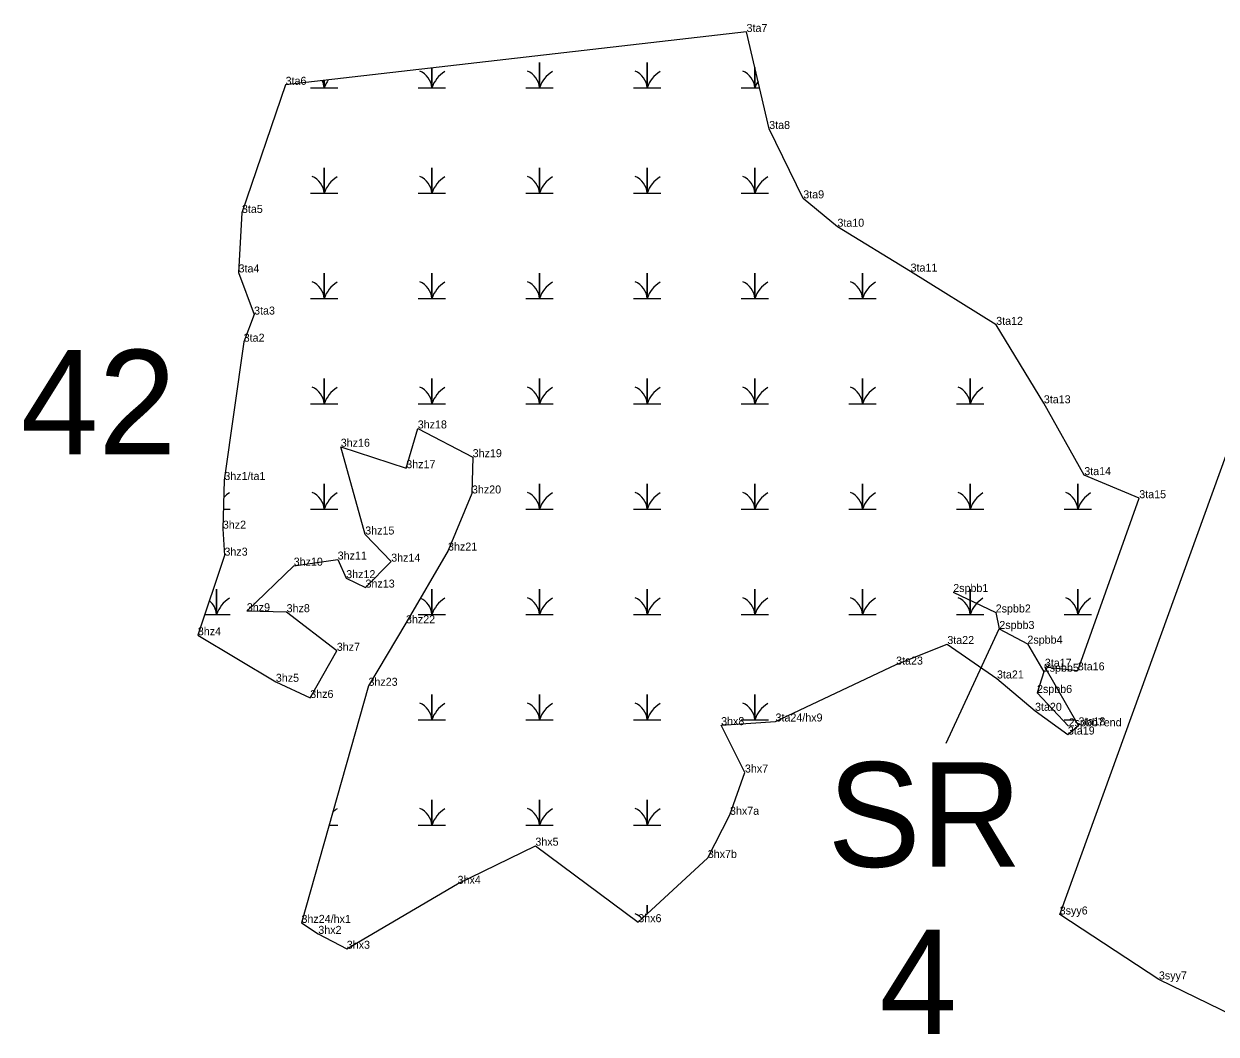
# Model space of a CAD drawing. Extents: x 2072529 to 2268796, y 436423 to 470397.
# Drawn here: x 2107858 to 2108603, y 455417 to 456048 of the extents above; entities that cross this region are included whole.
import ezdxf

# ---------------------------------------------------------------- set-up
doc = ezdxf.new("R2010")
doc.units = 0
for name, color, linetype in [('Default', 7, 'Continuous'), ('Exist Environmental Wetland Boundary', 7, 'Continuous'), ('Exist Environmental Wetland Boundary Cogo Comment', 7, 'Continuous'), ('Exist Environmental Wetland Boundary Cogo Point CELL', 7, 'Continuous'), ('Exist Hydro Jurisdictional Stream or Body of Water NEU Mitigable', 7, 'Continuous'), ('Exist Hydro Jurisdictional Stream or Body of Water NEU Mitigable Cogo Comment', 7, 'Continuous'), ('Exist Hydro Swamp or Marsh', 7, 'Continuous')]:
    doc.layers.add(name, color=color, linetype=linetype)

msp = doc.modelspace()

# ---------------------------------------------------------------- linework, layer by layer
at = {"layer": 'Default'}
msp.add_line((2108434.2, 455598.57), (2108467.49, 455669.93), dxfattribs=at)
at = {"layer": 'Exist Environmental Wetland Boundary'}
for points in [[(2108309.59, 456042.85), (2108021.65, 456009.85), (2107994.36, 455929.8), (2107992.26, 455892.65), (2108001.96, 455866.32), (2107995.48, 455849.38), (2107983.37, 455762.97), (2107982.44, 455732.57), (2107983.43, 455715.74), (2107966.83, 455666), (2108015.54, 455636.92), (2108037.04, 455626.83), (2108053.61, 455656.27), (2108022.28, 455680.41), (2107997.43, 455681.01), (2108026.69, 455709.46), (2108054.18, 455713.28), (2108059.5, 455701.66), (2108071.56, 455695.78), (2108087.61, 455711.99), (2108071.38, 455728.93), (2108056.1, 455783.76), (2108097.01, 455770.34), (2108104.19, 455795.19), (2108138.51, 455777.24), (2108138.04, 455754.57), (2108123.11, 455718.88), (2108096.83, 455673.46), (2108073.4, 455634.43), (2108031.56, 455486.33), (2108042.08, 455479.46), (2108059.86, 455470.16), (2108129.07, 455510.72), (2108177.67, 455534.55), (2108241.96, 455486.74), (2108285.38, 455526.88), (2108299.24, 455553.84), (2108308.57, 455580.24), (2108293.7, 455609.85), (2108327.68, 455612.12)], [(2108327.68, 455612.12), (2108403.02, 455647.67), (2108435, 455660.53), (2108466.03, 455639), (2108489.79, 455618.8), (2108510.32, 455603.98), (2108516.98, 455609.72), (2108495.92, 455646.33), (2108516.51, 455644.08), (2108554.92, 455751.61), (2108520.56, 455766.03), (2108495.28, 455810.9), (2108465.54, 455859.89), (2108412.05, 455893.17), (2108366.35, 455921.19), (2108345.03, 455938.91), (2108323.73, 455982.26), (2108309.59, 456042.85)]]:
    msp.add_lwpolyline(points, dxfattribs=at)
at = {"layer": 'Exist Environmental Wetland Boundary Cogo Point CELL'}
for p, q in [((2108309.59, 456042.85), (2108309.59, 456042.85)), ((2108021.65, 456009.85), (2108021.65, 456009.85)), ((2108323.73, 455982.26), (2108323.73, 455982.26)), ((2108345.03, 455938.91), (2108345.03, 455938.91)), ((2107994.36, 455929.8), (2107994.36, 455929.8)), ((2108366.35, 455921.19), (2108366.35, 455921.19)), ((2107992.26, 455892.65), (2107992.26, 455892.65)), ((2108412.05, 455893.17), (2108412.05, 455893.17)), ((2108001.96, 455866.32), (2108001.96, 455866.32)), ((2108465.54, 455859.89), (2108465.54, 455859.89)), ((2107995.48, 455849.38), (2107995.48, 455849.38)), ((2108495.28, 455810.9), (2108495.28, 455810.9)), ((2108104.19, 455795.19), (2108104.19, 455795.19)), ((2108056.1, 455783.76), (2108056.1, 455783.76)), ((2108138.51, 455777.24), (2108138.51, 455777.24)), ((2108097.01, 455770.34), (2108097.01, 455770.34)), ((2108520.56, 455766.03), (2108520.56, 455766.03)), ((2107983.37, 455762.97), (2107983.37, 455762.97)), ((2108138.04, 455754.57), (2108138.04, 455754.57)), ((2108554.92, 455751.61), (2108554.92, 455751.61)), ((2107982.44, 455732.57), (2107982.44, 455732.57)), ((2108071.38, 455728.93), (2108071.38, 455728.93)), ((2107983.43, 455715.74), (2107983.43, 455715.74)), ((2108054.18, 455713.28), (2108054.18, 455713.28)), ((2108087.61, 455711.99), (2108087.61, 455711.99)), ((2108123.11, 455718.88), (2108123.11, 455718.88)), ((2108026.69, 455709.46), (2108026.69, 455709.46)), ((2108059.5, 455701.66), (2108059.5, 455701.66)), ((2108071.56, 455695.78), (2108071.56, 455695.78)), ((2108438.69, 455693.01), (2108438.69, 455693.01)), ((2107997.43, 455681.01), (2107997.43, 455681.01)), ((2108022.28, 455680.41), (2108022.28, 455680.41)), ((2108465.23, 455680.22), (2108465.23, 455680.22)), ((2108096.83, 455673.46), (2108096.83, 455673.46)), ((2108467.49, 455669.93), (2108467.49, 455669.93)), ((2107966.83, 455666), (2107966.83, 455666)), ((2108435, 455660.53), (2108435, 455660.53)), ((2108485.04, 455660.72), (2108485.04, 455660.72)), ((2108053.61, 455656.27), (2108053.61, 455656.27)), ((2108403.02, 455647.67), (2108403.02, 455647.67)), ((2108495.92, 455646.33), (2108495.92, 455646.33)), ((2108466.03, 455639), (2108466.03, 455639)), ((2108495.21, 455643.24), (2108495.21, 455643.24)), ((2108516.51, 455644.08), (2108516.51, 455644.08)), ((2108015.54, 455636.92), (2108015.54, 455636.92)), ((2108073.4, 455634.43), (2108073.4, 455634.43)), ((2108037.04, 455626.83), (2108037.04, 455626.83)), ((2108491.03, 455629.95), (2108491.03, 455629.95)), ((2108489.79, 455618.8), (2108489.79, 455618.8)), ((2108293.7, 455609.85), (2108293.7, 455609.85)), ((2108327.68, 455612.12), (2108327.68, 455612.12)), ((2108510.79, 455609.12), (2108510.79, 455609.12)), ((2108516.98, 455609.72), (2108516.98, 455609.72)), ((2108510.32, 455603.98), (2108510.32, 455603.98)), ((2108308.57, 455580.24), (2108308.57, 455580.24)), ((2108299.24, 455553.84), (2108299.24, 455553.84)), ((2108177.67, 455534.55), (2108177.67, 455534.55)), ((2108285.38, 455526.88), (2108285.38, 455526.88)), ((2108129.07, 455510.72), (2108129.07, 455510.72)), ((2108505.2, 455491.56), (2108505.2, 455491.56)), ((2108031.56, 455486.33), (2108031.56, 455486.33)), ((2108241.96, 455486.74), (2108241.96, 455486.74)), ((2108042.08, 455479.46), (2108042.08, 455479.46)), ((2108059.86, 455470.16), (2108059.86, 455470.16)), ((2108567.18, 455450.99), (2108567.18, 455450.99))]:
    msp.add_line(p, q, dxfattribs=at)
at = {"layer": 'Exist Hydro Jurisdictional Stream or Body of Water NEU Mitigable'}
msp.add_lwpolyline([(2108623.15, 455817.07), (2108654.72, 455857.23), (2108717.88, 455883.69), (2108765.6, 455883.25), (2108820.67, 455835.26), (2108843.6, 455800.56), (2108854.17, 455701.73), (2108845.29, 455662.75), (2108845.75, 455596.78), (2108856.57, 455516.67), (2108757.06, 455553.02), (2108680.69, 455508.55), (2108685.74, 455466.67), (2108656.31, 455444.29), (2108630.56, 455441.61), (2108621.57, 455424.54), (2108567.18, 455450.99), (2108505.2, 455491.56)], close=True, dxfattribs=at)
msp.add_lwpolyline([(2108438.69, 455693.01), (2108465.23, 455680.22), (2108467.49, 455669.93), (2108485.04, 455660.72), (2108495.21, 455643.24), (2108491.03, 455629.95), (2108510.79, 455609.12)], dxfattribs=at)
at = {"layer": 'Exist Hydro Swamp or Marsh'}
for points in [[(2108104.41, 456007.94), (2108113.01, 456007.94), (2108113.01, 456020.32)], [(2108113.01, 456020.32), (2108113.01, 456007.94), (2108121.61, 456007.94)], [(2108171.66, 456007.94), (2108180.26, 456007.94), (2108180.26, 456023.72), (2108180.26, 456007.94), (2108188.86, 456007.94)], [(2108238.91, 456007.94), (2108247.51, 456007.94), (2108247.51, 456023.72), (2108247.51, 456007.94), (2108256.11, 456007.94)], [(2108306.16, 456007.94), (2108314.76, 456007.94), (2108314.76, 456020.69)], [(2108314.76, 456020.69), (2108314.76, 456007.94), (2108317.74, 456007.94)], [(2108037.16, 456007.94), (2108045.76, 456007.94), (2108045.76, 456012.62)], [(2108045.76, 456012.62), (2108045.76, 456007.94), (2108054.36, 456007.94)], [(2108037.16, 455942.14), (2108045.76, 455942.14), (2108045.76, 455957.92), (2108045.76, 455942.14), (2108054.36, 455942.14)], [(2108104.41, 455942.14), (2108113.01, 455942.14), (2108113.01, 455957.92), (2108113.01, 455942.14), (2108121.61, 455942.14)], [(2108171.66, 455942.14), (2108180.26, 455942.14), (2108180.26, 455957.92), (2108180.26, 455942.14), (2108188.86, 455942.14)], [(2108238.91, 455942.14), (2108247.51, 455942.14), (2108247.51, 455957.92), (2108247.51, 455942.14), (2108256.11, 455942.14)], [(2108306.16, 455942.14), (2108314.76, 455942.14), (2108314.76, 455957.92), (2108314.76, 455942.14), (2108323.36, 455942.14)], [(2108037.16, 455876.34), (2108045.76, 455876.34), (2108045.76, 455892.12), (2108045.76, 455876.34), (2108054.36, 455876.34)], [(2108104.41, 455876.34), (2108113.01, 455876.34), (2108113.01, 455892.12), (2108113.01, 455876.34), (2108121.61, 455876.34)], [(2108171.66, 455876.34), (2108180.26, 455876.34), (2108180.26, 455892.12), (2108180.26, 455876.34), (2108188.86, 455876.34)], [(2108238.91, 455876.34), (2108247.51, 455876.34), (2108247.51, 455892.12), (2108247.51, 455876.34), (2108256.11, 455876.34)], [(2108306.16, 455876.34), (2108314.76, 455876.34), (2108314.76, 455892.12), (2108314.76, 455876.34), (2108323.36, 455876.34)], [(2108373.41, 455876.34), (2108382.01, 455876.34), (2108382.01, 455892.12), (2108382.01, 455876.34), (2108390.61, 455876.34)], [(2108037.16, 455810.54), (2108045.76, 455810.54), (2108045.76, 455826.32), (2108045.76, 455810.54), (2108054.36, 455810.54)], [(2108104.41, 455810.54), (2108113.01, 455810.54), (2108113.01, 455826.32), (2108113.01, 455810.54), (2108121.61, 455810.54)], [(2108171.66, 455810.54), (2108180.26, 455810.54), (2108180.26, 455826.32), (2108180.26, 455810.54), (2108188.86, 455810.54)], [(2108238.91, 455810.54), (2108247.51, 455810.54), (2108247.51, 455826.32), (2108247.51, 455810.54), (2108256.11, 455810.54)], [(2108306.16, 455810.54), (2108314.76, 455810.54), (2108314.76, 455826.32), (2108314.76, 455810.54), (2108323.36, 455810.54)], [(2108373.41, 455810.54), (2108382.01, 455810.54), (2108382.01, 455826.32), (2108382.01, 455810.54), (2108390.61, 455810.54)], [(2108440.66, 455810.54), (2108449.26, 455810.54), (2108449.26, 455826.32), (2108449.26, 455810.54), (2108457.86, 455810.54)], [(2108037.16, 455744.74), (2108045.76, 455744.74), (2108045.76, 455760.52), (2108045.76, 455744.74), (2108054.36, 455744.74)], [(2108171.66, 455744.74), (2108180.26, 455744.74), (2108180.26, 455760.52), (2108180.26, 455744.74), (2108188.86, 455744.74)], [(2108238.91, 455744.74), (2108247.51, 455744.74), (2108247.51, 455760.52), (2108247.51, 455744.74), (2108256.11, 455744.74)], [(2108306.16, 455744.74), (2108314.76, 455744.74), (2108314.76, 455760.52), (2108314.76, 455744.74), (2108323.36, 455744.74)], [(2108373.41, 455744.74), (2108382.01, 455744.74), (2108382.01, 455760.52), (2108382.01, 455744.74), (2108390.61, 455744.74)], [(2108440.66, 455744.74), (2108449.26, 455744.74), (2108449.26, 455760.52), (2108449.26, 455744.74), (2108457.86, 455744.74)], [(2108507.91, 455744.74), (2108516.51, 455744.74), (2108516.51, 455760.52), (2108516.51, 455744.74), (2108525.11, 455744.74)], [(2107982.81, 455744.74), (2107987.11, 455744.74)], [(2107971.15, 455678.94), (2107978.51, 455678.94), (2107978.51, 455694.72), (2107978.51, 455678.94), (2107987.11, 455678.94)], [(2108104.41, 455678.94), (2108113.01, 455678.94), (2108113.01, 455694.72), (2108113.01, 455678.94), (2108121.61, 455678.94)], [(2108171.66, 455678.94), (2108180.26, 455678.94), (2108180.26, 455694.72), (2108180.26, 455678.94), (2108188.86, 455678.94)], [(2108238.91, 455678.94), (2108247.51, 455678.94), (2108247.51, 455694.72), (2108247.51, 455678.94), (2108256.11, 455678.94)], [(2108306.16, 455678.94), (2108314.76, 455678.94), (2108314.76, 455694.72), (2108314.76, 455678.94), (2108323.36, 455678.94)], [(2108373.41, 455678.94), (2108382.01, 455678.94), (2108382.01, 455694.72), (2108382.01, 455678.94), (2108390.61, 455678.94)], [(2108440.66, 455678.94), (2108449.26, 455678.94), (2108449.26, 455694.72), (2108449.26, 455678.94), (2108457.86, 455678.94)], [(2108507.91, 455678.94), (2108516.51, 455678.94), (2108516.51, 455694.72), (2108516.51, 455678.94), (2108525.11, 455678.94)], [(2108104.41, 455613.14), (2108113.01, 455613.14), (2108113.01, 455628.92), (2108113.01, 455613.14), (2108121.61, 455613.14)], [(2108171.66, 455613.14), (2108180.26, 455613.14), (2108180.26, 455628.92), (2108180.26, 455613.14), (2108188.86, 455613.14)], [(2108238.91, 455613.14), (2108247.51, 455613.14), (2108247.51, 455628.92), (2108247.51, 455613.14), (2108256.11, 455613.14)], [(2108306.16, 455613.14), (2108314.76, 455613.14), (2108314.76, 455628.92), (2108314.76, 455613.14), (2108323.36, 455613.14)], [(2108507.91, 455613.14), (2108515, 455613.14)], [(2108104.41, 455547.34), (2108113.01, 455547.34), (2108113.01, 455563.12), (2108113.01, 455547.34), (2108121.61, 455547.34)], [(2108171.66, 455547.34), (2108180.26, 455547.34), (2108180.26, 455563.12), (2108180.26, 455547.34), (2108188.86, 455547.34)], [(2108238.91, 455547.34), (2108247.51, 455547.34), (2108247.51, 455563.12), (2108247.51, 455547.34), (2108256.11, 455547.34)], [(2108048.8, 455547.34), (2108054.36, 455547.34)], [(2108247.51, 455491.87), (2108247.51, 455497.32), (2108247.51, 455491.87)]]:
    msp.add_lwpolyline(points, dxfattribs=at)
for centre, radius, start, end in [((2108100.75, 456007.06), 12.3, 4.14034, 67.53497), ((2108131.26, 456001.88), 19.22, 122.12745, 161.62219), ((2108168, 456007.06), 12.3, 4.14034, 67.53497), ((2108198.51, 456001.88), 19.22, 122.12745, 161.62219), ((2108235.25, 456007.06), 12.3, 4.14034, 67.53497), ((2108265.76, 456001.88), 19.22, 122.12745, 161.62219), ((2108302.5, 456007.06), 12.3, 4.14034, 67.53497), ((2108033.5, 456007.06), 12.3, 4.14034, 26.15584), ((2108064.01, 456001.88), 19.22, 145.02013, 161.62219), ((2108333.01, 456001.88), 19.22, 147.70626, 161.62219), ((2108033.5, 455941.26), 12.3, 4.14034, 67.53497), ((2108064.01, 455936.08), 19.22, 122.12745, 161.62219), ((2108100.75, 455941.26), 12.3, 4.14034, 67.53497), ((2108131.26, 455936.08), 19.22, 122.12745, 161.62219), ((2108168, 455941.26), 12.3, 4.14034, 67.53497), ((2108198.51, 455936.08), 19.22, 122.12745, 161.62219), ((2108235.25, 455941.26), 12.3, 4.14034, 67.53497), ((2108265.76, 455936.08), 19.22, 122.12745, 161.62219), ((2108302.5, 455941.26), 12.3, 4.14034, 67.53497), ((2108333.01, 455936.08), 19.22, 122.12745, 161.62219), ((2108033.5, 455875.46), 12.3, 4.14034, 67.53497), ((2108064.01, 455870.28), 19.22, 122.12745, 161.62219), ((2108100.75, 455875.46), 12.3, 4.14034, 67.53497), ((2108131.26, 455870.28), 19.22, 122.12745, 161.62219), ((2108168, 455875.46), 12.3, 4.14034, 67.53497), ((2108198.51, 455870.28), 19.22, 122.12745, 161.62219), ((2108235.25, 455875.46), 12.3, 4.14034, 67.53497), ((2108265.76, 455870.28), 19.22, 122.12745, 161.62219), ((2108302.5, 455875.46), 12.3, 4.14034, 67.53497), ((2108333.01, 455870.28), 19.22, 122.12745, 161.62219), ((2108369.75, 455875.46), 12.3, 4.14034, 67.53497), ((2108400.26, 455870.28), 19.22, 122.12745, 161.62219), ((2108033.5, 455809.66), 12.3, 4.14034, 67.53497), ((2108064.01, 455804.48), 19.22, 122.12745, 161.62219), ((2108100.75, 455809.66), 12.3, 4.14034, 67.53497), ((2108131.26, 455804.48), 19.22, 122.12745, 161.62219), ((2108168, 455809.66), 12.3, 4.14034, 67.53497), ((2108198.51, 455804.48), 19.22, 122.12745, 161.62219), ((2108235.25, 455809.66), 12.3, 4.14034, 67.53497), ((2108265.76, 455804.48), 19.22, 122.12745, 161.62219), ((2108302.5, 455809.66), 12.3, 4.14034, 67.53497), ((2108333.01, 455804.48), 19.22, 122.12745, 161.62219), ((2108369.75, 455809.66), 12.3, 4.14034, 67.53497), ((2108400.26, 455804.48), 19.22, 122.12745, 161.62219), ((2108437, 455809.66), 12.3, 4.14034, 67.53497), ((2108467.51, 455804.48), 19.22, 122.12745, 161.62219), ((2107996.76, 455738.68), 19.22, 122.12745, 135.54087), ((2108033.5, 455743.86), 12.3, 4.14034, 67.53497), ((2108064.01, 455738.68), 19.22, 122.12745, 161.62219), ((2108168, 455743.86), 12.3, 4.14034, 67.53497), ((2108198.51, 455738.68), 19.22, 122.12745, 161.62219), ((2108235.25, 455743.86), 12.3, 4.14034, 67.53497), ((2108265.76, 455738.68), 19.22, 122.12745, 161.62219), ((2108302.5, 455743.86), 12.3, 4.14034, 67.53497), ((2108333.01, 455738.68), 19.22, 122.12745, 161.62219), ((2108369.75, 455743.86), 12.3, 4.14034, 67.53497), ((2108400.26, 455738.68), 19.22, 122.12745, 161.62219), ((2108437, 455743.86), 12.3, 4.14034, 67.53497), ((2108467.51, 455738.68), 19.22, 122.12745, 161.62219), ((2108504.25, 455743.86), 12.3, 4.14034, 67.53497), ((2108534.76, 455738.68), 19.22, 122.12745, 161.62219), ((2107966.25, 455678.06), 12.3, 4.14034, 50.74295), ((2107996.76, 455672.88), 19.22, 122.12745, 161.62219), ((2108100.75, 455678.06), 12.3, 4.14034, 65.02764), ((2108131.26, 455672.88), 19.22, 122.12745, 161.62219), ((2108168, 455678.06), 12.3, 4.14034, 67.53497), ((2108198.51, 455672.88), 19.22, 122.12745, 161.62219), ((2108235.25, 455678.06), 12.3, 4.14034, 67.53497), ((2108265.76, 455672.88), 19.22, 122.12745, 161.62219), ((2108302.5, 455678.06), 12.3, 4.14034, 67.53497), ((2108333.01, 455672.88), 19.22, 122.12745, 161.62219), ((2108369.75, 455678.06), 12.3, 4.14034, 67.53497), ((2108400.26, 455672.88), 19.22, 122.12745, 161.62219), ((2108437, 455678.06), 12.3, 4.14034, 67.53497), ((2108467.51, 455672.88), 19.22, 122.12745, 161.62219), ((2108504.25, 455678.06), 12.3, 4.14034, 67.53497), ((2108534.76, 455672.88), 19.22, 122.12745, 161.62219), ((2108100.75, 455612.26), 12.3, 4.14034, 67.53497), ((2108131.26, 455607.08), 19.22, 122.12745, 161.62219), ((2108168, 455612.26), 12.3, 4.14034, 67.53497), ((2108198.51, 455607.08), 19.22, 122.12745, 161.62219), ((2108235.25, 455612.26), 12.3, 4.14034, 67.53497), ((2108265.76, 455607.08), 19.22, 122.12745, 161.62219), ((2108302.5, 455612.26), 12.3, 4.14034, 67.53497), ((2108333.01, 455607.08), 19.22, 122.12745, 161.62219), ((2108504.25, 455612.26), 12.3, 67.30917, 67.53497), ((2108064.01, 455541.28), 19.22, 122.12745, 132.12228), ((2108100.75, 455546.46), 12.3, 4.14034, 67.53497), ((2108131.26, 455541.28), 19.22, 122.12745, 161.62219), ((2108168, 455546.46), 12.3, 4.14034, 67.53497), ((2108198.51, 455541.28), 19.22, 122.12745, 161.62219), ((2108235.25, 455546.46), 12.3, 4.14034, 67.53497), ((2108265.76, 455541.28), 19.22, 122.12745, 161.62219), ((2108235.25, 455480.66), 12.3, 42.33103, 67.53497)]:
    msp.add_arc(centre, radius, start, end, dxfattribs=at)

# ---------------------------------------------------------------- texts
at = {"layer": 'Default'}
for s, p in [('42', (2107856.12, 455778.91)), ('SR', (2108360.17, 455521.36)), ('4', (2108392.56, 455416.82))]:
    msp.add_text(s, height=65.34, dxfattribs=at).set_placement(p)
at = {"layer": 'Exist Environmental Wetland Boundary Cogo Comment'}
for s, p in [('3ta7', (2108309.59, 456042.85)), ('3ta6', (2108021.65, 456009.85)), ('3ta8', (2108323.73, 455982.26)), ('3ta9', (2108345.03, 455938.91)), ('3ta5', (2107994.36, 455929.8)), ('3ta10', (2108366.35, 455921.19)), ('3ta11', (2108412.05, 455893.17)), ('3ta4', (2107992.26, 455892.65)), ('3ta3', (2108001.96, 455866.32)), ('3ta12', (2108465.54, 455859.89)), ('3ta2', (2107995.48, 455849.38)), ('3ta13', (2108495.28, 455810.9)), ('3hz18', (2108104.19, 455795.19)), ('3hz16', (2108056.1, 455783.76)), ('3hz19', (2108138.51, 455777.24)), ('3hz17', (2108097.01, 455770.34)), ('3hz1/ta1', (2107983.37, 455762.97)), ('3ta14', (2108520.56, 455766.03)), ('3hz20', (2108138.04, 455754.57)), ('3ta15', (2108554.92, 455751.61)), ('3hz2', (2107982.44, 455732.57)), ('3hz15', (2108071.38, 455728.93)), ('3hz3', (2107983.43, 455715.74)), ('3hz21', (2108123.11, 455718.88)), ('3hz10', (2108026.69, 455709.46)), ('3hz11', (2108054.18, 455713.28)), ('3hz14', (2108087.61, 455711.99)), ('3hz12', (2108059.5, 455701.66)), ('3hz13', (2108071.56, 455695.78)), ('3hz9', (2107997.43, 455681.01)), ('3hz8', (2108022.28, 455680.41)), ('3hz22', (2108096.83, 455673.46)), ('3hz4', (2107966.83, 455666)), ('3hz7', (2108053.61, 455656.27)), ('3ta22', (2108435, 455660.53)), ('3ta23', (2108403.02, 455647.67)), ('3ta17', (2108495.92, 455646.33)), ('3ta16', (2108516.51, 455644.08)), ('3hz5', (2108015.54, 455636.92)), ('3hz23', (2108073.4, 455634.43)), ('3ta21', (2108466.03, 455639)), ('3hz6', (2108037.04, 455626.83)), ('3ta20', (2108489.79, 455618.8)), ('3hx8', (2108293.7, 455609.85)), ('3ta24/hx9', (2108327.68, 455612.12)), ('3ta19', (2108510.32, 455603.98)), ('3ta18', (2108516.98, 455609.72)), ('3hx7', (2108308.57, 455580.24)), ('3hx7a', (2108299.24, 455553.84)), ('3hx5', (2108177.67, 455534.55)), ('3hx7b', (2108285.38, 455526.88)), ('3hx4', (2108129.07, 455510.72)), ('3hz24/hx1', (2108031.56, 455486.33)), ('3hx6', (2108241.96, 455486.74)), ('3hx2', (2108042.08, 455479.46)), ('3hx3', (2108059.86, 455470.16))]:
    msp.add_text(s, height=5, dxfattribs=at).set_placement(p)
at = {"layer": 'Exist Hydro Jurisdictional Stream or Body of Water NEU Mitigable Cogo Comment'}
for s, p in [('2spbb1', (2108438.69, 455693.01)), ('2spbb2', (2108465.23, 455680.22)), ('2spbb3', (2108467.49, 455669.93)), ('2spbb4', (2108485.04, 455660.72)), ('2spbb5', (2108495.21, 455643.24)), ('2spbb6', (2108491.03, 455629.95)), ('2spbb7end', (2108510.79, 455609.12)), ('3syy6', (2108505.2, 455491.56)), ('3syy7', (2108567.18, 455450.99))]:
    msp.add_text(s, height=5, dxfattribs=at).set_placement(p)

doc.saveas('drawing.dxf')
